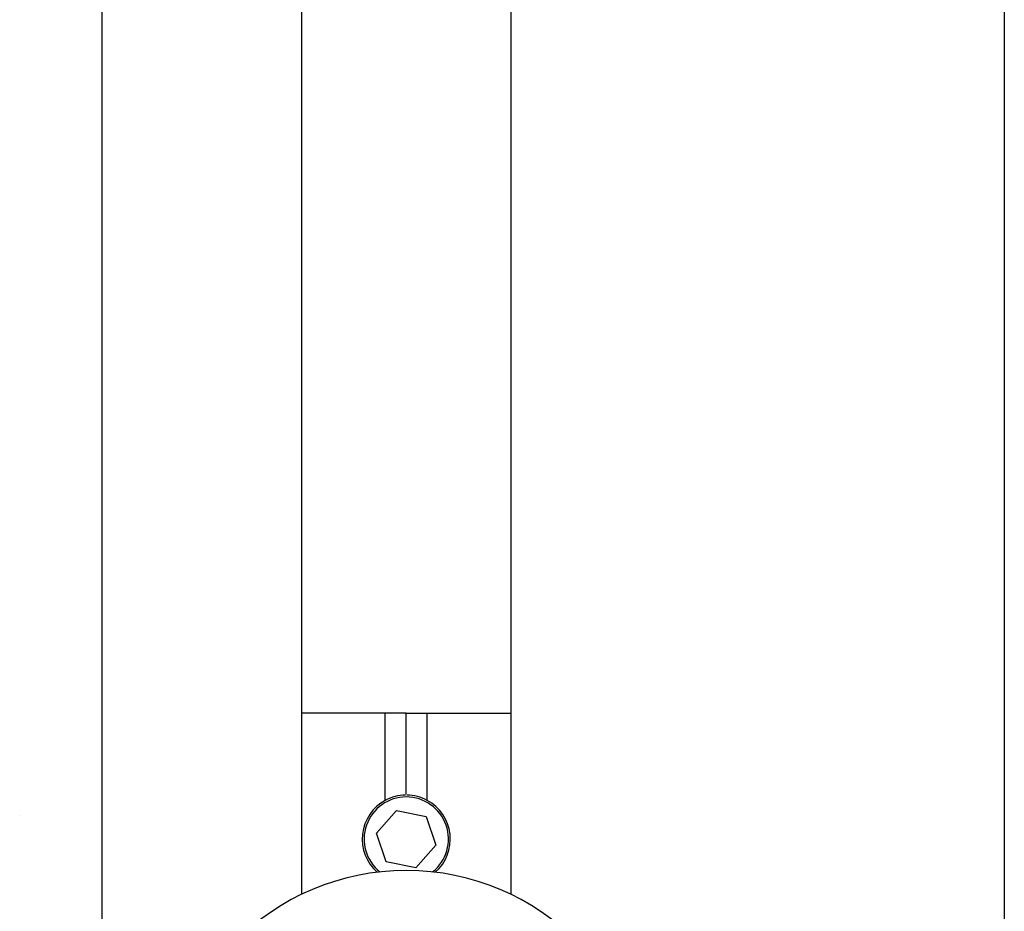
# Model space of a CAD drawing. Extents: x 1107 to 4046, y 937 to 3355.
# Tile 552 of 656: x 2245 to 2292, y 2635 to 2677. Entities that reach past the tile are written whole.
import ezdxf

# ---------------------------------------------------------------- set-up
doc = ezdxf.new("R2010")
doc.units = 0
doc.layers.add('KF_VIDA_L___C_REAR', color=7, linetype='CONTINUOUS')

# ---------------------------------------------------------------- blocks, each defined once
blk = doc.blocks.new('KF_VIDA_L___C_REAR')
at = {"layer": 'KF_VIDA_L___C_REAR'}
for p, q in [((62, 908), (62, 1072)), ((71.5, 1072), (71.5, 946.356158)), ((81.5, 946.356158), (81.5, 1072)), ((105, 1072), (105, 908)), ((75.5, 955), (71.5, 955)), ((75.5, 950.846619), (75.5, 955)), ((76.5, 955), (75.5, 955)), ((76.5, 951.13424), (76.5, 955)), ((76.5, 955), (77.5, 955)), ((77.5, 955), (81.5, 955)), ((77.5, 950.846619), (77.5, 955)), ((75.085116, 949.285372), (76.039697, 950.368011)), ((76.039697, 950.368011), (77.454581, 950.08264)), ((58.0774, 950.145928), (58.0774, 950.145978)), ((77.454581, 950.08264), (77.914884, 948.714628)), ((75.545419, 947.91736), (75.085116, 949.285372)), ((77.914884, 948.714628), (76.960303, 947.631989)), ((76.960303, 947.631989), (75.545419, 947.91736))]:
    blk.add_line(p, q, dxfattribs=at)
for centre, radius, start, end in [((76.5, 949), 2.1, 118.4368901, 228.9246511), ((76.5, 949), 2.00924, 308.6698649, 231.3301351), ((76.5, 949), 2.1, 90.9342354, 118.4368901), ((76.5, 949), 2.1, 61.5631099, 89.0657646), ((76.5, 949), 2.1, 311.0753489, 61.5631099), ((76.5, 936), 11.5, 0, 180)]:
    blk.add_arc(centre, radius, start, end, dxfattribs=at)

msp = doc.modelspace()

# ---------------------------------------------------------------- block references
at = {"layer": 'KF_VIDA_L___C_REAR'}
msp.add_blockref('KF_VIDA_L___C_REAR', (2186.979, 1689.213), dxfattribs=at)

doc.saveas('drawing.dxf')
